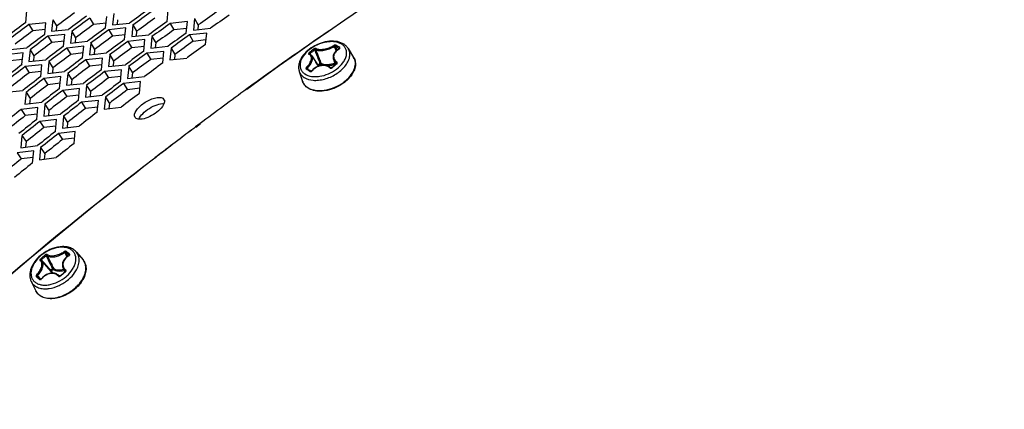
# Model space of a CAD drawing. Header units: millimetres. Extents: x 0 to 420, y 0 to 297.
# Tile 432 of 502: x 332.85 to 344.98, y 238.42 to 243.23. Entities that reach past the tile are written whole.
import ezdxf

# ---------------------------------------------------------------- set-up
doc = ezdxf.new("R2010")
doc.units = ezdxf.units.MM
doc.header["$LTSCALE"] = 23.1
doc.layers.get('0').update_dxf_attribs({"linetype": 'CONTINUOUS'})

msp = doc.modelspace()

# ---------------------------------------------------------------- linework, layer by layer
at = {"color": 3, "linetype": 'CONTINUOUS'}
for p, q in [((332.927, 243.19), (332.94, 243.333)), ((334.011, 243.303), (333.997, 243.162)), ((334.668, 243.204), (334.682, 243.344)), ((333.174, 243.188), (332.966, 243.166)), ((333.161, 243.045), (333.174, 243.188)), ((333.259, 243.225), (333.246, 243.082)), ((333.911, 243.125), (333.924, 243.266)), ((333.997, 243.162), (334.207, 243.184)), ((334.919, 243.201), (334.707, 243.18)), ((334.904, 243.061), (334.919, 243.201)), ((335.006, 243.238), (334.992, 243.098)), ((333.246, 243.082), (333.454, 243.105)), ((333.493, 243.08), (333.48, 242.937)), ((334.159, 243.123), (333.95, 243.101)), ((334.145, 242.981), (334.159, 243.123)), ((334.246, 243.16), (334.232, 243.018)), ((335.156, 243.059), (334.943, 243.037)), ((334.992, 243.098), (335.204, 243.12)), ((335.141, 242.918), (335.156, 243.059)), ((333.407, 243.043), (333.2, 243.021)), ((333.394, 242.899), (333.407, 243.043)), ((333.48, 242.937), (333.688, 242.96)), ((333.727, 242.936), (333.713, 242.792)), ((334.395, 242.979), (334.184, 242.957)), ((334.232, 243.018), (334.442, 243.04)), ((334.38, 242.837), (334.395, 242.979)), ((334.482, 243.016), (334.467, 242.874)), ((332.894, 242.816), (332.688, 242.793)), ((332.735, 242.856), (332.941, 242.878)), ((332.881, 242.671), (332.894, 242.816)), ((332.98, 242.854), (332.966, 242.709)), ((333.641, 242.898), (333.433, 242.875)), ((333.627, 242.754), (333.641, 242.898)), ((333.713, 242.792), (333.922, 242.815)), ((334.63, 242.835), (334.419, 242.813)), ((334.467, 242.874), (334.678, 242.897)), ((334.615, 242.692), (334.63, 242.835)), ((334.717, 242.873), (334.702, 242.73)), ((332.966, 242.709), (333.173, 242.732)), ((333.212, 242.708), (333.198, 242.563)), ((333.874, 242.753), (333.666, 242.73)), ((333.86, 242.609), (333.874, 242.753)), ((333.961, 242.791), (333.947, 242.647)), ((334.702, 242.73), (334.913, 242.753)), ((333.126, 242.67), (332.92, 242.647)), ((333.113, 242.524), (333.126, 242.67)), ((333.198, 242.563), (333.405, 242.586)), ((334.108, 242.608), (333.899, 242.585)), ((333.947, 242.647), (334.156, 242.67)), ((334.093, 242.464), (334.108, 242.608)), ((334.195, 242.646), (334.18, 242.502)), ((333.358, 242.524), (333.151, 242.5)), ((333.344, 242.378), (333.358, 242.524)), ((333.444, 242.562), (333.43, 242.417)), ((334.342, 242.463), (334.132, 242.439)), ((334.18, 242.502), (334.39, 242.526)), ((334.327, 242.318), (334.342, 242.463)), ((332.688, 242.33), (332.893, 242.354)), ((332.931, 242.33), (332.918, 242.183)), ((333.59, 242.377), (333.383, 242.353)), ((333.43, 242.417), (333.638, 242.44)), ((333.576, 242.231), (333.59, 242.377)), ((333.676, 242.416), (333.662, 242.27)), ((332.918, 242.183), (333.124, 242.207)), ((333.822, 242.231), (333.615, 242.207)), ((333.662, 242.27), (333.87, 242.294)), ((333.808, 242.085), (333.822, 242.231)), ((333.909, 242.27), (333.894, 242.124)), ((333.077, 242.144), (332.871, 242.119)), ((333.063, 241.996), (333.077, 242.144)), ((333.162, 242.183), (333.148, 242.035)), ((333.894, 242.124), (334.102, 242.149)), ((333.307, 241.996), (333.101, 241.971)), ((333.148, 242.035), (333.354, 242.06)), ((333.293, 241.848), (333.307, 241.996)), ((333.393, 242.036), (333.378, 241.888)), ((333.538, 241.849), (333.331, 241.823)), ((333.378, 241.888), (333.585, 241.913)), ((333.523, 241.7), (333.538, 241.849)), ((335.074, 241.945), (335.02, 241.904)), ((335.075, 241.944), (335.02, 241.903)), ((332.881, 241.798), (332.867, 241.648)), ((333.025, 241.609), (332.82, 241.583)), ((332.867, 241.648), (333.072, 241.674)), ((333.01, 241.459), (333.025, 241.609)), ((333.11, 241.649), (333.096, 241.499)), ((333.096, 241.499), (333.301, 241.525))]:
    msp.add_line(p, q, dxfattribs=at)
at = {"color": 7, "linetype": 'CONTINUOUS'}
for p, q in [((333.259, 243.225), (333.307, 243.148)), ((333.715, 243.245), (333.762, 243.167)), ((333.916, 243.183), (333.762, 243.167)), ((334.057, 243.225), (334.052, 243.168)), ((334.707, 243.18), (334.753, 243.101)), ((335.006, 243.238), (335.052, 243.159)), ((332.966, 243.166), (333.014, 243.089)), ((333.166, 243.105), (333.014, 243.089)), ((333.307, 243.148), (333.302, 243.088)), ((333.493, 243.08), (333.541, 243.003)), ((333.95, 243.101), (333.997, 243.023)), ((334.246, 243.16), (334.293, 243.082)), ((334.293, 243.082), (334.287, 243.024)), ((334.91, 243.117), (334.753, 243.101)), ((335.052, 243.159), (335.046, 243.103)), ((333.2, 243.021), (333.248, 242.944)), ((333.399, 242.96), (333.248, 242.944)), ((333.541, 243.003), (333.535, 242.943)), ((333.727, 242.936), (333.775, 242.858)), ((334.151, 243.039), (333.997, 243.023)), ((334.184, 242.957), (334.232, 242.879)), ((334.482, 243.016), (334.528, 242.938)), ((334.528, 242.938), (334.523, 242.88)), ((334.943, 243.037), (334.99, 242.958)), ((335.147, 242.975), (334.99, 242.958)), ((332.98, 242.854), (333.028, 242.778)), ((333.433, 242.875), (333.481, 242.798)), ((333.633, 242.815), (333.481, 242.798)), ((333.775, 242.858), (333.769, 242.798)), ((334.386, 242.895), (334.232, 242.879)), ((334.419, 242.813), (334.466, 242.735)), ((334.717, 242.873), (334.764, 242.795)), ((336.439, 242.793), (336.429, 242.807)), ((336.727, 242.813), (336.722, 242.804)), ((336.733, 242.822), (336.727, 242.813)), ((336.74, 242.83), (336.733, 242.822)), ((336.748, 242.838), (336.74, 242.83)), ((336.762, 242.849), (336.744, 242.897)), ((336.756, 242.845), (336.748, 242.838)), ((336.766, 242.852), (336.756, 242.845)), ((336.776, 242.859), (336.766, 242.852)), ((336.785, 242.864), (336.776, 242.859)), ((336.786, 242.865), (336.785, 242.864)), ((336.787, 242.865), (336.786, 242.865)), ((336.788, 242.866), (336.787, 242.868)), ((336.788, 242.867), (336.787, 242.868)), ((336.788, 242.866), (336.787, 242.865)), ((336.789, 242.867), (336.788, 242.866)), ((336.789, 242.867), (336.788, 242.867)), ((336.789, 242.867), (336.789, 242.867)), ((336.789, 242.867), (336.789, 242.867)), ((336.789, 242.867), (336.789, 242.867)), ((336.789, 242.867), (336.789, 242.867)), ((336.899, 242.869), (336.966, 242.761)), ((332.887, 242.733), (332.737, 242.717)), ((333.028, 242.778), (333.023, 242.716)), ((333.212, 242.708), (333.261, 242.632)), ((333.666, 242.73), (333.714, 242.653)), ((333.961, 242.791), (334.009, 242.714)), ((334.009, 242.714), (334.003, 242.653)), ((334.621, 242.751), (334.466, 242.735)), ((334.764, 242.795), (334.758, 242.736)), ((336.428, 242.8), (336.423, 242.802)), ((336.434, 242.796), (336.428, 242.8)), ((336.44, 242.793), (336.434, 242.796)), ((336.445, 242.788), (336.44, 242.793)), ((336.449, 242.783), (336.445, 242.788)), ((336.451, 242.78), (336.449, 242.783)), ((336.451, 242.78), (336.533, 242.653)), ((336.495, 242.713), (336.489, 242.721)), ((336.527, 242.667), (336.551, 242.686)), ((336.713, 242.777), (336.712, 242.768)), ((336.712, 242.768), (336.712, 242.759)), ((336.712, 242.759), (336.713, 242.75)), ((336.715, 242.786), (336.713, 242.777)), ((336.713, 242.75), (336.715, 242.741)), ((336.718, 242.795), (336.715, 242.786)), ((336.715, 242.741), (336.716, 242.739)), ((336.716, 242.739), (336.738, 242.669)), ((336.722, 242.804), (336.718, 242.795)), ((336.756, 242.683), (336.754, 242.69)), ((336.757, 242.685), (336.756, 242.684)), ((336.757, 242.686), (336.757, 242.685)), ((336.757, 242.686), (336.757, 242.686)), ((336.757, 242.685), (336.757, 242.685)), ((332.92, 242.647), (332.969, 242.57)), ((333.119, 242.587), (332.969, 242.57)), ((333.261, 242.632), (333.255, 242.569)), ((333.866, 242.67), (333.714, 242.653)), ((333.899, 242.585), (333.947, 242.508)), ((334.195, 242.646), (334.242, 242.569)), ((334.242, 242.569), (334.236, 242.508)), ((336.297, 242.586), (336.338, 242.465)), ((336.4, 242.614), (336.394, 242.619)), ((336.411, 242.607), (336.396, 242.629)), ((336.408, 242.609), (336.4, 242.614)), ((336.418, 242.603), (336.408, 242.609)), ((336.426, 242.597), (336.418, 242.603)), ((336.438, 242.59), (336.426, 242.597)), ((336.438, 242.589), (336.438, 242.59)), ((336.438, 242.59), (336.438, 242.59)), ((336.439, 242.589), (336.438, 242.589)), ((336.44, 242.589), (336.439, 242.589)), ((336.441, 242.589), (336.44, 242.589)), ((336.442, 242.59), (336.441, 242.589)), ((336.444, 242.59), (336.442, 242.59)), ((336.445, 242.591), (336.444, 242.59)), ((336.447, 242.592), (336.445, 242.591)), ((336.448, 242.593), (336.447, 242.592)), ((336.449, 242.594), (336.448, 242.593)), ((336.451, 242.595), (336.449, 242.594)), ((336.459, 242.604), (336.451, 242.595)), ((336.469, 242.614), (336.459, 242.604)), ((336.48, 242.623), (336.469, 242.614)), ((336.492, 242.632), (336.48, 242.623)), ((336.504, 242.639), (336.492, 242.632)), ((336.516, 242.646), (336.504, 242.639)), ((336.529, 242.651), (336.516, 242.646)), ((336.542, 242.656), (336.529, 242.651)), ((336.535, 242.657), (336.559, 242.676)), ((336.555, 242.659), (336.542, 242.656)), ((336.568, 242.662), (336.555, 242.659)), ((336.581, 242.664), (336.568, 242.662)), ((336.594, 242.664), (336.581, 242.664)), ((336.607, 242.664), (336.594, 242.664)), ((336.619, 242.662), (336.607, 242.664)), ((336.631, 242.66), (336.619, 242.662)), ((336.642, 242.656), (336.631, 242.66)), ((336.653, 242.651), (336.642, 242.656)), ((336.664, 242.646), (336.653, 242.651)), ((336.673, 242.639), (336.664, 242.646)), ((336.681, 242.633), (336.673, 242.639)), ((336.681, 242.632), (336.681, 242.633)), ((336.682, 242.632), (336.681, 242.632)), ((336.683, 242.631), (336.682, 242.632)), ((336.684, 242.631), (336.683, 242.631)), ((336.686, 242.631), (336.684, 242.631)), ((336.687, 242.631), (336.686, 242.631)), ((336.689, 242.631), (336.687, 242.631)), ((336.69, 242.632), (336.689, 242.631)), ((336.692, 242.632), (336.69, 242.632)), ((336.693, 242.633), (336.692, 242.632)), ((336.695, 242.634), (336.693, 242.633)), ((336.696, 242.635), (336.695, 242.634)), ((336.705, 242.642), (336.696, 242.635)), ((336.715, 242.65), (336.705, 242.642)), ((336.725, 242.658), (336.715, 242.65)), ((336.735, 242.666), (336.725, 242.658)), ((336.753, 242.681), (336.735, 242.666)), ((336.754, 242.682), (336.753, 242.681)), ((336.755, 242.683), (336.754, 242.682)), ((336.756, 242.683), (336.755, 242.683)), ((336.756, 242.684), (336.756, 242.683)), ((333.151, 242.5), (333.201, 242.424)), ((333.444, 242.562), (333.493, 242.486)), ((333.493, 242.486), (333.487, 242.423)), ((334.1, 242.525), (333.947, 242.508)), ((332.931, 242.33), (332.981, 242.254)), ((333.35, 242.441), (333.201, 242.424)), ((333.383, 242.353), (333.432, 242.277)), ((333.676, 242.416), (333.725, 242.34)), ((333.725, 242.34), (333.719, 242.277)), ((334.132, 242.439), (334.18, 242.362)), ((334.333, 242.38), (334.18, 242.362)), ((332.981, 242.254), (332.975, 242.19)), ((333.582, 242.295), (333.432, 242.277)), ((333.615, 242.207), (333.664, 242.131)), ((333.909, 242.27), (333.957, 242.194)), ((334.616, 242.257), (334.636, 242.225)), ((332.871, 242.119), (332.921, 242.044)), ((333.162, 242.183), (333.212, 242.107)), ((333.212, 242.107), (333.206, 242.042)), ((333.814, 242.148), (333.664, 242.131)), ((333.957, 242.194), (333.951, 242.131)), ((333.069, 242.061), (332.921, 242.044)), ((333.101, 241.971), (333.151, 241.896)), ((333.393, 242.036), (333.443, 241.96)), ((333.443, 241.96), (333.436, 241.895)), ((333.299, 241.914), (333.151, 241.896)), ((335.02, 241.904), (335.074, 241.944)), ((335.021, 241.902), (335.075, 241.943)), ((332.881, 241.798), (332.932, 241.723)), ((332.932, 241.723), (332.926, 241.656)), ((333.331, 241.823), (333.381, 241.748)), ((333.529, 241.766), (333.381, 241.748)), ((333.11, 241.649), (333.161, 241.574)), ((332.82, 241.583), (332.871, 241.509)), ((333.017, 241.527), (332.871, 241.509)), ((333.161, 241.574), (333.154, 241.507)), ((333.118, 240.256), (333.114, 240.259)), ((333.395, 240.26), (333.39, 240.25)), ((333.402, 240.269), (333.395, 240.26)), ((333.409, 240.279), (333.402, 240.269)), ((333.436, 240.304), (333.408, 240.356)), ((333.417, 240.288), (333.409, 240.279)), ((333.427, 240.296), (333.417, 240.288)), ((333.446, 240.311), (333.423, 240.356)), ((333.437, 240.304), (333.427, 240.296)), ((333.448, 240.312), (333.437, 240.304)), ((333.457, 240.318), (333.448, 240.312)), ((333.458, 240.318), (333.457, 240.318)), ((333.459, 240.319), (333.458, 240.318)), ((333.46, 240.32), (333.459, 240.319)), ((333.461, 240.321), (333.46, 240.32)), ((333.462, 240.323), (333.461, 240.323)), ((333.462, 240.322), (333.461, 240.323)), ((333.462, 240.321), (333.461, 240.321)), ((333.462, 240.323), (333.462, 240.322)), ((333.462, 240.322), (333.462, 240.323)), ((333.462, 240.322), (333.462, 240.321)), ((333.462, 240.322), (333.462, 240.322)), ((333.553, 240.36), (333.633, 240.264)), ((333.122, 240.253), (333.118, 240.256)), ((333.127, 240.249), (333.122, 240.253)), ((333.128, 240.247), (333.127, 240.249)), ((333.128, 240.247), (333.235, 240.123)), ((333.233, 240.139), (333.257, 240.159)), ((333.242, 240.129), (333.266, 240.149)), ((333.379, 240.22), (333.378, 240.209)), ((333.378, 240.209), (333.378, 240.199)), ((333.378, 240.199), (333.379, 240.189)), ((333.382, 240.23), (333.379, 240.22)), ((333.379, 240.189), (333.381, 240.179)), ((333.381, 240.179), (333.384, 240.17)), ((333.385, 240.24), (333.382, 240.23)), ((333.384, 240.17), (333.387, 240.163)), ((333.39, 240.25), (333.385, 240.24)), ((333.387, 240.163), (333.409, 240.116)), ((333.062, 240.081), (333.072, 240.072)), ((333.096, 240.038), (333.07, 240.06)), ((333.112, 240.027), (333.072, 240.072)), ((333.109, 240.027), (333.096, 240.038)), ((333.11, 240.027), (333.109, 240.027)), ((333.109, 240.027), (333.109, 240.027)), ((333.111, 240.027), (333.11, 240.027)), ((333.11, 240.027), (333.11, 240.027)), ((333.112, 240.027), (333.111, 240.027)), ((333.114, 240.028), (333.112, 240.027)), ((333.115, 240.028), (333.114, 240.028)), ((333.116, 240.029), (333.115, 240.028)), ((333.117, 240.03), (333.116, 240.029)), ((333.119, 240.031), (333.117, 240.03)), ((333.12, 240.033), (333.119, 240.031)), ((333.128, 240.042), (333.12, 240.033)), ((333.138, 240.052), (333.128, 240.042)), ((333.149, 240.062), (333.138, 240.052)), ((333.16, 240.07), (333.149, 240.062)), ((333.172, 240.078), (333.16, 240.07)), ((333.184, 240.084), (333.172, 240.078)), ((333.196, 240.09), (333.184, 240.084)), ((333.209, 240.095), (333.196, 240.09)), ((333.221, 240.098), (333.209, 240.095)), ((333.234, 240.101), (333.221, 240.098)), ((333.247, 240.102), (333.234, 240.101)), ((333.259, 240.103), (333.247, 240.102)), ((333.271, 240.102), (333.259, 240.103)), ((333.283, 240.1), (333.271, 240.102)), ((333.294, 240.097), (333.283, 240.1)), ((333.305, 240.093), (333.294, 240.097)), ((333.315, 240.087), (333.305, 240.093)), ((333.325, 240.081), (333.315, 240.087)), ((333.334, 240.074), (333.325, 240.081)), ((333.341, 240.067), (333.334, 240.074)), ((333.342, 240.067), (333.341, 240.067)), ((333.341, 240.067), (333.341, 240.067)), ((333.343, 240.066), (333.342, 240.067)), ((333.344, 240.066), (333.343, 240.066)), ((333.345, 240.066), (333.344, 240.066)), ((333.346, 240.066), (333.345, 240.066)), ((333.348, 240.067), (333.346, 240.066)), ((333.35, 240.067), (333.348, 240.067)), ((333.351, 240.068), (333.35, 240.067)), ((333.353, 240.069), (333.351, 240.068)), ((333.354, 240.07), (333.353, 240.069)), ((333.363, 240.078), (333.354, 240.07)), ((333.374, 240.087), (333.363, 240.078)), ((333.383, 240.095), (333.374, 240.087)), ((333.392, 240.102), (333.383, 240.095)), ((333.403, 240.111), (333.392, 240.102)), ((333.412, 240.119), (333.403, 240.111)), ((333.413, 240.12), (333.412, 240.119)), ((333.414, 240.121), (333.413, 240.12)), ((333.416, 240.124), (333.414, 240.129)), ((333.415, 240.121), (333.414, 240.121)), ((333.416, 240.123), (333.415, 240.122)), ((333.415, 240.122), (333.415, 240.121)), ((333.416, 240.126), (333.416, 240.125)), ((333.416, 240.126), (333.416, 240.126)), ((333.416, 240.126), (333.416, 240.126)), ((333.416, 240.125), (333.416, 240.124)), ((333.416, 240.124), (333.416, 240.123)), ((333.452, 240.023), (333.452, 240.023)), ((333.452, 240.023), (333.452, 240.023)), ((332.995, 239.998), (333.05, 239.886))]:
    msp.add_line(p, q, dxfattribs=at)
for centre, radius, start, end in [((361.888, 204.803), 47.824, 126.3711, 126.6997), ((363, 203.999), 48.111, 125.1833, 125.5141), ((362.622, 204.244), 48.072, 125.7782, 126.1079), ((361.85, 204.77), 47.957, 126.9621, 127.2895), ((362.239, 204.501), 48.021, 126.3711, 126.6997), ((362.972, 203.943), 48.267, 125.7782, 126.1079), ((362.202, 204.467), 48.154, 126.9621, 127.2895), ((362.59, 204.199), 48.217, 126.3711, 126.6997), ((363.323, 203.642), 48.462, 125.7782, 126.1079), ((362.941, 203.897), 48.413, 126.3711, 126.6997), ((337.287, 241.796), 1.341, 127.1849, 130.3439), ((337.294, 241.789), 1.336, 127.1895, 130.3334), ((348.234, 247.297), 12.56, 200.7215, 201.2851), ((348.208, 247.25), 12.506, 200.5607, 201.1112), ((315.54, 234.424), 22.82, 21.6433, 21.7948), ((336.183, 241.997), 1.061, 56.6706, 58.0665), ((336.183, 242.001), 1.071, 56.6704, 58.0641), ((336.129, 241.914), 1.159, 55.3659, 56.6815), ((336.128, 241.917), 1.172, 55.369, 56.6806), ((336.876, 242.696), 0.189, 117.7562, 118.4269), ((336.776, 242.886), 0.0261, 297.722, 303.5663), ((362.554, 204.164), 48.351, 126.9621, 127.2895), ((363.292, 203.595), 48.609, 126.3711, 126.6997), ((325.754, 235.312), 13.043, 34.3229, 34.5679), ((350.432, 248.151), 14.918, 201.2752, 201.4876), ((350.363, 248.079), 14.815, 201.1028, 201.3384), ((362.513, 204.138), 48.476, 127.5511, 127.8776), ((362.906, 203.861), 48.548, 126.9621, 127.2895), ((335.448, 241.146), 1.742, 56.6818, 57.5371), ((336.398, 242.621), 0.00542, 209.8198, 211.8706), ((335.348, 240.994), 1.924, 55.8763, 56.6764), ((336.432, 242.613), 0.0289, 313.4135, 316.3408), ((336.433, 242.612), 0.0274, 316.3381, 319.2423), ((336.537, 242.656), 0.0151, 133.4897, 140.5556), ((336.48, 242.583), 0.0924, 50.9387, 53.0835), ((337.731, 241.409), 1.6, 127.4366, 130.0828), ((363.257, 203.559), 48.745, 126.9621, 127.2895), ((336.469, 242.509), 0.138, 198.7631, 202.4105), ((336.547, 242.855), 0.497, 306.118, 310.5212), ((336.552, 242.843), 0.493, 306.3173, 308.4762), ((362.866, 203.835), 48.674, 127.5511, 127.8776), ((363.609, 203.256), 48.943, 126.9621, 127.2895), ((364.989, 202.12), 49.809, 126.0878, 126.9127), ((336.499, 242.543), 0.183, 236.6935, 238.8447), ((363.218, 203.531), 48.872, 127.5511, 127.8776), ((363.57, 203.228), 49.07, 127.5511, 127.8776), ((363.174, 203.514), 48.987, 128.1384, 128.4639), ((363.527, 203.21), 49.186, 128.1384, 128.4639), ((365.142, 201.915), 50.064, 126.99, 127.2653), ((363.879, 202.906), 49.385, 128.1384, 128.4639), ((365.213, 201.822), 50.181, 127.2653, 127.6033), ((365.938, 200.918), 51.339, 127.7589, 133.0674), ((363.831, 202.897), 49.491, 128.7239, 129.0486), ((365.268, 201.751), 50.271, 127.6033, 127.7369), ((334.06, 239.21), 1.428, 130.1762, 131.7054), ((334.062, 239.209), 1.417, 130.1769, 131.7062), ((325.347, 233.244), 10.475, 41.4886, 42.0976), ((334.052, 239.219), 1.417, 128.6397, 130.1772), ((334.055, 239.217), 1.405, 128.6389, 130.1766), ((343.278, 245.425), 11.32, 206.8333, 207.4125), ((343.433, 245.479), 11.47, 206.7336, 207.284), ((332.418, 239.127), 1.587, 48.8933, 50.7199), ((332.41, 239.125), 1.607, 48.8916, 50.7103), ((333.459, 240.32), 0.00352, 31.8493, 37.0732), ((323.812, 231.883), 12.527, 41.2276, 41.4984), ((345.195, 246.416), 13.478, 207.4034, 207.6605), ((345.324, 246.453), 13.597, 207.2768, 207.5582), ((330.041, 236.445), 4.706, 49.5004, 50.1215), ((333.176, 240.072), 0.078, 22.5678, 40.7656), ((333.185, 240.07), 0.0819, 23.4341, 45.8954), ((334.493, 238.782), 1.715, 130.1773, 131.4512), ((334.481, 238.796), 1.697, 128.8935, 130.1763), ((333.131, 240.403), 0.452, 310.1736, 311.834), ((333.165, 240.263), 0.354, 274.8636, 277.2849), ((333.163, 240.277), 0.368, 277.2748, 278.1304), ((333.201, 240.298), 0.506, 310.1558, 316.9512), ((333.207, 240.287), 0.502, 310.1631, 314.244), ((333.181, 239.951), 0.146, 206.4054, 212.0936)]:
    msp.add_arc(centre, radius, start, end, dxfattribs=at)
at = {"color": 3, "linetype": 'CONTINUOUS'}
for centre, radius, start, end in [((362.588, 204.274), 48.161, 125.7782, 126.1079), ((362.647, 204.224), 48.193, 125.7782, 126.1079), ((361.817, 204.799), 48.047, 126.9621, 127.2895), ((362.205, 204.531), 48.11, 126.3711, 126.6997), ((362.264, 204.481), 48.142, 126.3711, 126.6997), ((362.939, 203.973), 48.356, 125.7782, 126.1079), ((362.997, 203.923), 48.388, 125.7782, 126.1079), ((363.316, 203.729), 48.393, 125.1833, 125.5141), ((361.876, 204.749), 48.08, 126.9621, 127.2895), ((362.557, 204.229), 48.306, 126.3711, 126.6997), ((362.615, 204.179), 48.339, 126.3711, 126.6997), ((363.289, 203.672), 48.551, 125.7782, 126.1079), ((364.47, 202.76), 48.986, 124.5868, 126.0382), ((362.169, 204.496), 48.244, 126.9621, 127.2895), ((362.228, 204.446), 48.277, 126.9621, 127.2895), ((362.908, 203.927), 48.502, 126.3711, 126.6997), ((362.966, 203.877), 48.535, 126.3711, 126.6997), ((363.348, 203.622), 48.583, 125.7782, 126.1079), ((362.521, 204.193), 48.441, 126.9621, 127.2895), ((362.579, 204.143), 48.474, 126.9621, 127.2895), ((363.259, 203.625), 48.698, 126.3711, 126.6997), ((363.317, 203.575), 48.731, 126.3711, 126.6997), ((363.64, 203.371), 48.746, 125.7782, 126.1079), ((362.872, 203.891), 48.638, 126.9621, 127.2895), ((362.931, 203.84), 48.671, 126.9621, 127.2895), ((363.61, 203.323), 48.894, 126.3711, 126.6997), ((362.481, 204.168), 48.566, 127.5511, 127.8776), ((362.539, 204.117), 48.599, 127.5511, 127.8776), ((363.224, 203.588), 48.835, 126.9621, 127.2895), ((363.283, 203.538), 48.868, 126.9621, 127.2895), ((362.833, 203.864), 48.764, 127.5511, 127.8776), ((362.892, 203.813), 48.797, 127.5511, 127.8776), ((363.576, 203.285), 49.032, 126.9621, 127.2895), ((363.185, 203.561), 48.962, 127.5511, 127.8776), ((363.244, 203.51), 48.995, 127.5511, 127.8776), ((363.634, 203.235), 49.065, 126.9621, 127.2895), ((364.787, 202.322), 49.526, 126.0363, 126.8659), ((363.537, 203.257), 49.16, 127.5511, 127.8776), ((363.596, 203.207), 49.193, 127.5511, 127.8776), ((363.928, 202.982), 49.229, 126.9621, 127.2895), ((363.2, 203.492), 49.111, 128.1384, 128.4639), ((363.89, 202.954), 49.358, 127.5511, 127.8776), ((363.494, 203.239), 49.276, 128.1384, 128.4639), ((363.553, 203.188), 49.31, 128.1384, 128.4639), ((363.847, 202.935), 49.475, 128.1384, 128.4639), ((364.944, 202.112), 49.788, 126.9435, 127.2205), ((363.906, 202.884), 49.508, 128.1384, 128.4639), ((365.019, 202.013), 49.912, 127.2205, 127.56), ((364.2, 202.631), 49.674, 128.1384, 128.4639), ((365.563, 201.321), 50.793, 127.7025, 133.055), ((365.075, 201.941), 50.004, 127.56, 127.6945), ((364.152, 202.621), 49.782, 128.7239, 129.0486)]:
    msp.add_arc(centre, radius, start, end, dxfattribs=at)
at = {"color": 7, "linetype": 'CONTINUOUS'}
for points, knots in [([(325.791, 240.409), (326.956, 241.542), (329.349, 243.692), (333.125, 246.561), (336.979, 248.991), (339.631, 250.325), (340.951, 250.897)], [0, 0, 0, 0, 0.263163, 0.520257, 0.7671, 1, 1, 1, 1]), ([(335.651, 242.371), (337.774, 243.918), (342.179, 246.625), (346.988, 248.539), (349.407, 249.237)], [0, 0, 0, 0, 0.510671, 1, 1, 1, 1]), ([(336.848, 242.922), (336.823, 242.938), (336.764, 242.96), (336.666, 242.963), (336.563, 242.94), (336.465, 242.895), (336.381, 242.832), (336.327, 242.767), (336.3, 242.71), (336.289, 242.668), (336.287, 242.626), (336.293, 242.599), (336.297, 242.586)], [0, 0, 0, 0, 0.112916, 0.238383, 0.374808, 0.51574, 0.652916, 0.779574, 0.838257, 0.894057, 0.947678, 1, 1, 1, 1]), ([(336.821, 242.922), (336.796, 242.938), (336.749, 242.953), (336.684, 242.956), (336.61, 242.949), (336.517, 242.919), (336.418, 242.86), (336.353, 242.793), (336.32, 242.735), (336.307, 242.693), (336.305, 242.651), (336.314, 242.613), (336.334, 242.58), (336.354, 242.564), (336.365, 242.556)], [0, 0, 0, 0, 0.113738, 0.179085, 0.249184, 0.39809, 0.547907, 0.685368, 0.746738, 0.80263, 0.853793, 0.902004, 0.949843, 1, 1, 1, 1]), ([(336.419, 242.818), (336.417, 242.816), (336.414, 242.813), (336.411, 242.808), (336.411, 242.802), (336.414, 242.8), (336.415, 242.8)], [0, 0, 0, 0, 0.339066, 0.609648, 0.809829, 1, 1, 1, 1]), ([(336.419, 242.818), (336.421, 242.817), (336.425, 242.813), (336.428, 242.809), (336.429, 242.807)], [0, 0, 0, 0, 0.454471, 1, 1, 1, 1]), ([(336.429, 242.807), (336.428, 242.806), (336.426, 242.805), (336.425, 242.802), (336.425, 242.801)], [0, 0, 0, 0, 0.605615, 1, 1, 1, 1]), ([(336.503, 242.871), (336.502, 242.871), (336.498, 242.872), (336.488, 242.871), (336.481, 242.867), (336.477, 242.864)], [0, 0, 0, 0, 0.183623, 0.427894, 1, 1, 1, 1]), ([(336.477, 242.864), (336.479, 242.863), (336.482, 242.859), (336.485, 242.855), (336.486, 242.853)], [0, 0, 0, 0, 0.452506, 1, 1, 1, 1]), ([(336.499, 242.858), (336.498, 242.858), (336.496, 242.858), (336.492, 242.857), (336.488, 242.855), (336.486, 242.853)], [0, 0, 0, 0, 0.173853, 0.41493, 1, 1, 1, 1]), ([(336.503, 242.871), (336.501, 242.869), (336.498, 242.865), (336.498, 242.86), (336.499, 242.858)], [0, 0, 0, 0, 0.512188, 1, 1, 1, 1]), ([(336.499, 242.858), (336.505, 242.854), (336.519, 242.848), (336.554, 242.843), (336.606, 242.847), (336.669, 242.865), (336.71, 242.885), (336.729, 242.897)], [0, 0, 0, 0, 0.085779, 0.18838, 0.438295, 0.722528, 1, 1, 1, 1]), ([(336.503, 242.871), (336.509, 242.867), (336.522, 242.862), (336.555, 242.857), (336.604, 242.861), (336.664, 242.878), (336.703, 242.896), (336.721, 242.907)], [0, 0, 0, 0, 0.085003, 0.187246, 0.437385, 0.722295, 1, 1, 1, 1]), ([(336.786, 242.862), (336.77, 242.853), (336.747, 242.836), (336.727, 242.806), (336.72, 242.783), (336.719, 242.76), (336.729, 242.73), (336.746, 242.711), (336.76, 242.702)], [0, 0, 0, 0, 0.284455, 0.411453, 0.529301, 0.641982, 0.755062, 1, 1, 1, 1]), ([(336.75, 242.91), (336.748, 242.911), (336.743, 242.913), (336.733, 242.913), (336.725, 242.91), (336.721, 242.907)], [0, 0, 0, 0, 0.209227, 0.463476, 1, 1, 1, 1]), ([(336.721, 242.907), (336.723, 242.906), (336.726, 242.903), (336.728, 242.899), (336.729, 242.897)], [0, 0, 0, 0, 0.469744, 1, 1, 1, 1]), ([(336.744, 242.897), (336.742, 242.898), (336.736, 242.899), (336.731, 242.898), (336.729, 242.897)], [0, 0, 0, 0, 0.472512, 1, 1, 1, 1]), ([(336.75, 242.91), (336.747, 242.909), (336.744, 242.905), (336.743, 242.899), (336.744, 242.897)], [0, 0, 0, 0, 0.51702, 1, 1, 1, 1]), ([(336.755, 242.615), (336.785, 242.637), (336.825, 242.676), (336.862, 242.736), (336.878, 242.78), (336.882, 242.823), (336.873, 242.862), (336.852, 242.897), (336.832, 242.914), (336.821, 242.922)], [0, 0, 0, 0, 0.305546, 0.442252, 0.566478, 0.679629, 0.785584, 0.890264, 1, 1, 1, 1]), ([(336.788, 242.863), (336.788, 242.863), (336.787, 242.864), (336.786, 242.864), (336.785, 242.864)], [0, 0, 0, 0, 0.335031, 1, 1, 1, 1]), ([(336.794, 242.881), (336.791, 242.88), (336.788, 242.876), (336.787, 242.87), (336.787, 242.868)], [0, 0, 0, 0, 0.522764, 1, 1, 1, 1]), ([(336.791, 242.864), (336.792, 242.865), (336.795, 242.868), (336.798, 242.873), (336.797, 242.878), (336.795, 242.88), (336.794, 242.881)], [0, 0, 0, 0, 0.301584, 0.548789, 0.764877, 1, 1, 1, 1]), ([(336.899, 242.869), (336.893, 242.88), (336.878, 242.899), (336.858, 242.915), (336.848, 242.922)], [0, 0, 0, 0, 0.494841, 1, 1, 1, 1]), ([(336.858, 242.649), (336.873, 242.667), (336.898, 242.704), (336.919, 242.763), (336.921, 242.82), (336.909, 242.855), (336.899, 242.869)], [0, 0, 0, 0, 0.290873, 0.55008, 0.781951, 1, 1, 1, 1]), ([(336.386, 242.639), (336.401, 242.654), (336.421, 242.677), (336.438, 242.712), (336.446, 242.736), (336.447, 242.758), (336.442, 242.777), (336.431, 242.792), (336.421, 242.798), (336.415, 242.8)], [0, 0, 0, 0, 0.327709, 0.474081, 0.603805, 0.716133, 0.814136, 0.905396, 1, 1, 1, 1]), ([(336.396, 242.629), (336.409, 242.642), (336.431, 242.667), (336.45, 242.703), (336.459, 242.73), (336.46, 242.749), (336.458, 242.766), (336.454, 242.776), (336.451, 242.78)], [0, 0, 0, 0, 0.310319, 0.586475, 0.706907, 0.814646, 0.911162, 1, 1, 1, 1]), ([(336.415, 242.8), (336.416, 242.801), (336.419, 242.802), (336.422, 242.802), (336.423, 242.802)], [0, 0, 0, 0, 0.523098, 1, 1, 1, 1]), ([(336.564, 242.689), (336.562, 242.689), (336.557, 242.689), (336.553, 242.688), (336.551, 242.686)], [0, 0, 0, 0, 0.450133, 1, 1, 1, 1]), ([(336.559, 242.676), (336.558, 242.677), (336.555, 242.681), (336.552, 242.684), (336.551, 242.686)], [0, 0, 0, 0, 0.478006, 1, 1, 1, 1]), ([(336.559, 242.676), (336.56, 242.677), (336.563, 242.68), (336.565, 242.685), (336.564, 242.689)], [0, 0, 0, 0, 0.264539, 1, 1, 1, 1]), ([(336.564, 242.689), (336.586, 242.676), (336.629, 242.669), (336.686, 242.676), (336.716, 242.685), (336.731, 242.691)], [0, 0, 0, 0, 0.451692, 0.718043, 1, 1, 1, 1]), ([(336.716, 242.739), (336.719, 242.729), (336.729, 242.711), (336.745, 242.696), (336.754, 242.69)], [0, 0, 0, 0, 0.478313, 1, 1, 1, 1]), ([(336.76, 242.702), (336.758, 242.7), (336.755, 242.697), (336.754, 242.692), (336.754, 242.69)], [0, 0, 0, 0, 0.538386, 1, 1, 1, 1]), ([(336.758, 242.679), (336.761, 242.682), (336.766, 242.688), (336.764, 242.697), (336.761, 242.701), (336.76, 242.702)], [0, 0, 0, 0, 0.52543, 0.758525, 1, 1, 1, 1]), ([(336.87, 242.477), (336.895, 242.498), (336.937, 242.543), (336.98, 242.618), (336.991, 242.684), (336.982, 242.73), (336.972, 242.751), (336.966, 242.761)], [0, 0, 0, 0, 0.298824, 0.562725, 0.790965, 0.896479, 1, 1, 1, 1]), ([(336.966, 242.761), (336.977, 242.744), (336.991, 242.704), (336.988, 242.639), (336.964, 242.574), (336.936, 242.534), (336.919, 242.515)], [0, 0, 0, 0, 0.224551, 0.459532, 0.7164, 1, 1, 1, 1]), ([(336.297, 242.586), (336.302, 242.571), (336.317, 242.543), (336.341, 242.522), (336.355, 242.514)], [0, 0, 0, 0, 0.48844, 1, 1, 1, 1]), ([(336.355, 242.514), (336.387, 242.492), (336.451, 242.476), (336.537, 242.478), (336.609, 242.492), (336.681, 242.517), (336.769, 242.563), (336.828, 242.612), (336.858, 242.649)], [0, 0, 0, 0, 0.210018, 0.332981, 0.464814, 0.60184, 0.739735, 1, 1, 1, 1]), ([(336.365, 242.556), (336.389, 242.541), (336.434, 242.526), (336.496, 242.522), (336.568, 242.528), (336.658, 242.554), (336.724, 242.592), (336.755, 242.615)], [0, 0, 0, 0, 0.207467, 0.326193, 0.453494, 0.724677, 1, 1, 1, 1]), ([(336.386, 242.639), (336.384, 242.637), (336.381, 242.633), (336.379, 242.626), (336.379, 242.62), (336.382, 242.617), (336.383, 242.616)], [0, 0, 0, 0, 0.30402, 0.571997, 0.796416, 1, 1, 1, 1]), ([(336.383, 242.616), (336.385, 242.617), (336.388, 242.62), (336.392, 242.62), (336.394, 242.619)], [0, 0, 0, 0, 0.545355, 1, 1, 1, 1]), ([(336.386, 242.639), (336.388, 242.637), (336.391, 242.634), (336.394, 242.631), (336.396, 242.629)], [0, 0, 0, 0, 0.474744, 1, 1, 1, 1]), ([(336.396, 242.629), (336.395, 242.628), (336.393, 242.624), (336.393, 242.62), (336.394, 242.619)], [0, 0, 0, 0, 0.548013, 1, 1, 1, 1]), ([(336.427, 242.587), (336.431, 242.585), (336.441, 242.584), (336.448, 242.589), (336.452, 242.592)], [0, 0, 0, 0, 0.448044, 1, 1, 1, 1]), ([(336.427, 242.587), (336.429, 242.588), (336.432, 242.591), (336.436, 242.591), (336.438, 242.59)], [0, 0, 0, 0, 0.555435, 1, 1, 1, 1]), ([(336.454, 242.594), (336.453, 242.595), (336.452, 242.595), (336.451, 242.596), (336.451, 242.595)], [0, 0, 0, 0, 0.680755, 1, 1, 1, 1]), ([(336.672, 242.631), (336.665, 242.637), (336.65, 242.648), (336.614, 242.661), (336.562, 242.662), (336.502, 242.639), (336.468, 242.611), (336.454, 242.594)], [0, 0, 0, 0, 0.108994, 0.222568, 0.466597, 0.730995, 1, 1, 1, 1]), ([(336.535, 242.657), (336.533, 242.658), (336.53, 242.661), (336.528, 242.665), (336.527, 242.667)], [0, 0, 0, 0, 0.478006, 1, 1, 1, 1]), ([(336.559, 242.676), (336.562, 242.675), (336.571, 242.67), (336.582, 242.666), (336.589, 242.664)], [0, 0, 0, 0, 0.240141, 1, 1, 1, 1]), ([(336.634, 242.658), (336.643, 242.658), (336.677, 242.66), (336.71, 242.669), (336.735, 242.679)], [0, 0, 0, 0, 0.237718, 1, 1, 1, 1]), ([(336.672, 242.631), (336.673, 242.632), (336.676, 242.634), (336.68, 242.634), (336.681, 242.633)], [0, 0, 0, 0, 0.575879, 1, 1, 1, 1]), ([(336.672, 242.631), (336.675, 242.628), (336.686, 242.625), (336.696, 242.63), (336.7, 242.633)], [0, 0, 0, 0, 0.468592, 1, 1, 1, 1]), ([(336.7, 242.633), (336.699, 242.634), (336.698, 242.635), (336.696, 242.635), (336.696, 242.635)], [0, 0, 0, 0, 0.663837, 1, 1, 1, 1]), ([(336.758, 242.679), (336.757, 242.68), (336.756, 242.681), (336.754, 242.681), (336.753, 242.681)], [0, 0, 0, 0, 0.644984, 1, 1, 1, 1]), ([(336.403, 242.384), (336.388, 242.393), (336.361, 242.417), (336.344, 242.449), (336.338, 242.465)], [0, 0, 0, 0, 0.508123, 1, 1, 1, 1]), ([(336.341, 242.457), (336.347, 242.443), (336.363, 242.418), (336.386, 242.398), (336.398, 242.39)], [0, 0, 0, 0, 0.488127, 1, 1, 1, 1]), ([(336.617, 242.358), (336.657, 242.365), (336.736, 242.389), (336.807, 242.429), (336.84, 242.453)], [0, 0, 0, 0, 0.496897, 1, 1, 1, 1]), ([(336.844, 242.445), (336.814, 242.423), (336.748, 242.386), (336.677, 242.362), (336.641, 242.354)], [0, 0, 0, 0, 0.501346, 1, 1, 1, 1]), ([(336.919, 242.515), (336.915, 242.51), (336.896, 242.489), (336.875, 242.47), (336.859, 242.457)], [0, 0, 0, 0, 0.243386, 1, 1, 1, 1]), ([(336.557, 242.345), (336.529, 242.344), (336.475, 242.349), (336.424, 242.37), (336.403, 242.384)], [0, 0, 0, 0, 0.528094, 1, 1, 1, 1]), ([(336.404, 242.386), (336.433, 242.369), (336.485, 242.353), (336.558, 242.351), (336.597, 242.355), (336.617, 242.358)], [0, 0, 0, 0, 0.458367, 0.720129, 1, 1, 1, 1]), ([(336.641, 242.354), (336.633, 242.353), (336.606, 242.348), (336.578, 242.345), (336.557, 242.345)], [0, 0, 0, 0, 0.256426, 1, 1, 1, 1]), ([(334.32, 241.998), (334.33, 242.024), (334.37, 242.075), (334.448, 242.136), (334.537, 242.179), (334.602, 242.193), (334.63, 242.19)], [0, 0, 0, 0, 0.220079, 0.495774, 0.774429, 1, 1, 1, 1]), ([(333.553, 240.36), (333.542, 240.373), (333.515, 240.397), (333.466, 240.42), (333.41, 240.43), (333.327, 240.428), (333.221, 240.397), (333.144, 240.349), (333.11, 240.32)], [0, 0, 0, 0, 0.105795, 0.215339, 0.331035, 0.454249, 0.72057, 1, 1, 1, 1]), ([(333.432, 240.067), (333.459, 240.091), (333.496, 240.133), (333.528, 240.194), (333.542, 240.239), (333.546, 240.283), (333.54, 240.323), (333.522, 240.358), (333.495, 240.387), (333.459, 240.408), (333.417, 240.42), (333.369, 240.423), (333.298, 240.416), (333.209, 240.385), (333.144, 240.343), (333.114, 240.318)], [0, 0, 0, 0, 0.142106, 0.207187, 0.267203, 0.322246, 0.373284, 0.422173, 0.471338, 0.523129, 0.579218, 0.64037, 0.706517, 0.850101, 1, 1, 1, 1]), ([(333.11, 240.32), (333.083, 240.298), (333.037, 240.249), (332.989, 240.166), (332.974, 240.092), (332.98, 240.036), (332.989, 240.01), (332.995, 239.998)], [0, 0, 0, 0, 0.281384, 0.542013, 0.778615, 0.89056, 1, 1, 1, 1]), ([(333.114, 240.318), (333.085, 240.294), (333.047, 240.253), (333.012, 240.19), (332.995, 240.145), (332.99, 240.1), (332.995, 240.059), (333.011, 240.022), (333.038, 239.992), (333.073, 239.97), (333.116, 239.957), (333.164, 239.953), (333.235, 239.96), (333.326, 239.99), (333.392, 240.033), (333.422, 240.058)], [0, 0, 0, 0, 0.143079, 0.208902, 0.269668, 0.325331, 0.376731, 0.425646, 0.474519, 0.525804, 0.58131, 0.641905, 0.707579, 0.850509, 1, 1, 1, 1]), ([(333.11, 240.277), (333.108, 240.275), (333.104, 240.271), (333.101, 240.266), (333.1, 240.26), (333.102, 240.258), (333.104, 240.257)], [0, 0, 0, 0, 0.333511, 0.614106, 0.825585, 1, 1, 1, 1]), ([(333.104, 240.257), (333.105, 240.258), (333.108, 240.26), (333.112, 240.26), (333.114, 240.259)], [0, 0, 0, 0, 0.523514, 1, 1, 1, 1]), ([(333.11, 240.277), (333.111, 240.275), (333.115, 240.272), (333.118, 240.268), (333.12, 240.266)], [0, 0, 0, 0, 0.450338, 1, 1, 1, 1]), ([(333.12, 240.266), (333.118, 240.265), (333.116, 240.263), (333.114, 240.26), (333.115, 240.258)], [0, 0, 0, 0, 0.617026, 1, 1, 1, 1]), ([(333.193, 240.332), (333.19, 240.334), (333.182, 240.334), (333.174, 240.33), (333.17, 240.328), (333.168, 240.326)], [0, 0, 0, 0, 0.402097, 0.690969, 1, 1, 1, 1]), ([(333.168, 240.326), (333.17, 240.325), (333.173, 240.321), (333.176, 240.317), (333.177, 240.315)], [0, 0, 0, 0, 0.449277, 1, 1, 1, 1]), ([(333.189, 240.319), (333.188, 240.32), (333.182, 240.319), (333.179, 240.317), (333.177, 240.315)], [0, 0, 0, 0, 0.386194, 1, 1, 1, 1]), ([(333.193, 240.332), (333.191, 240.331), (333.188, 240.326), (333.188, 240.321), (333.189, 240.319)], [0, 0, 0, 0, 0.519812, 1, 1, 1, 1]), ([(333.189, 240.319), (333.199, 240.31), (333.222, 240.302), (333.255, 240.301), (333.296, 240.305), (333.349, 240.321), (333.389, 240.343), (333.408, 240.356)], [0, 0, 0, 0, 0.17715, 0.290545, 0.419002, 0.705784, 1, 1, 1, 1]), ([(333.193, 240.332), (333.202, 240.323), (333.224, 240.316), (333.254, 240.315), (333.293, 240.319), (333.344, 240.335), (333.382, 240.355), (333.4, 240.367)], [0, 0, 0, 0, 0.175685, 0.288987, 0.417659, 0.705272, 1, 1, 1, 1]), ([(333.46, 240.316), (333.442, 240.306), (333.411, 240.282), (333.387, 240.239), (333.384, 240.205), (333.389, 240.18), (333.4, 240.158), (333.412, 240.146), (333.419, 240.141)], [0, 0, 0, 0, 0.286149, 0.538683, 0.654604, 0.767235, 0.88104, 1, 1, 1, 1]), ([(333.428, 240.369), (333.425, 240.372), (333.414, 240.373), (333.405, 240.37), (333.4, 240.367)], [0, 0, 0, 0, 0.444265, 1, 1, 1, 1]), ([(333.4, 240.367), (333.402, 240.365), (333.405, 240.362), (333.407, 240.358), (333.408, 240.356)], [0, 0, 0, 0, 0.468642, 1, 1, 1, 1]), ([(333.423, 240.356), (333.421, 240.357), (333.416, 240.358), (333.411, 240.357), (333.408, 240.356)], [0, 0, 0, 0, 0.458165, 1, 1, 1, 1]), ([(333.428, 240.369), (333.426, 240.368), (333.422, 240.364), (333.422, 240.358), (333.423, 240.356)], [0, 0, 0, 0, 0.530336, 1, 1, 1, 1]), ([(333.46, 240.316), (333.459, 240.317), (333.459, 240.317), (333.458, 240.318), (333.457, 240.318)], [0, 0, 0, 0, 0.658927, 1, 1, 1, 1]), ([(333.467, 240.336), (333.465, 240.335), (333.461, 240.331), (333.46, 240.325), (333.461, 240.323)], [0, 0, 0, 0, 0.537386, 1, 1, 1, 1]), ([(333.465, 240.32), (333.466, 240.321), (333.468, 240.324), (333.47, 240.328), (333.47, 240.333), (333.468, 240.335), (333.467, 240.336)], [0, 0, 0, 0, 0.295283, 0.548925, 0.773456, 1, 1, 1, 1]), ([(333.544, 240.129), (333.556, 240.149), (333.576, 240.19), (333.589, 240.253), (333.583, 240.312), (333.565, 240.346), (333.553, 240.36)], [0, 0, 0, 0, 0.288461, 0.547054, 0.779931, 1, 1, 1, 1]), ([(333.57, 239.953), (333.594, 239.978), (333.624, 240.018), (333.651, 240.076), (333.668, 240.131), (333.67, 240.186), (333.654, 240.234), (333.641, 240.254), (333.633, 240.264)], [0, 0, 0, 0, 0.296499, 0.433141, 0.560772, 0.789722, 0.895829, 1, 1, 1, 1]), ([(333.633, 240.264), (333.646, 240.248), (333.666, 240.21), (333.673, 240.144), (333.658, 240.074), (333.636, 240.03), (333.623, 240.009)], [0, 0, 0, 0, 0.2262, 0.462077, 0.718464, 1, 1, 1, 1]), ([(333.062, 240.081), (333.077, 240.097), (333.102, 240.129), (333.123, 240.174), (333.128, 240.208), (333.126, 240.229), (333.118, 240.246), (333.109, 240.254), (333.104, 240.257)], [0, 0, 0, 0, 0.321839, 0.605056, 0.7234, 0.825261, 0.914732, 1, 1, 1, 1]), ([(333.072, 240.072), (333.087, 240.087), (333.111, 240.117), (333.133, 240.16), (333.14, 240.192), (333.141, 240.214), (333.137, 240.233), (333.131, 240.243), (333.128, 240.247)], [0, 0, 0, 0, 0.310582, 0.591128, 0.712764, 0.820067, 0.914407, 1, 1, 1, 1]), ([(333.233, 240.139), (333.232, 240.138), (333.23, 240.136), (333.229, 240.132), (333.229, 240.13)], [0, 0, 0, 0, 0.299939, 1, 1, 1, 1]), ([(333.242, 240.129), (333.24, 240.13), (333.237, 240.133), (333.234, 240.137), (333.233, 240.139)], [0, 0, 0, 0, 0.476367, 1, 1, 1, 1]), ([(333.27, 240.162), (333.268, 240.163), (333.263, 240.163), (333.259, 240.161), (333.257, 240.159)], [0, 0, 0, 0, 0.433, 1, 1, 1, 1]), ([(333.266, 240.149), (333.265, 240.151), (333.261, 240.154), (333.259, 240.158), (333.257, 240.159)], [0, 0, 0, 0, 0.476367, 1, 1, 1, 1]), ([(333.266, 240.149), (333.268, 240.151), (333.27, 240.155), (333.271, 240.16), (333.27, 240.162)], [0, 0, 0, 0, 0.534371, 1, 1, 1, 1]), ([(333.266, 240.149), (333.274, 240.144), (333.293, 240.134), (333.326, 240.127), (333.362, 240.128), (333.387, 240.133), (333.399, 240.136)], [0, 0, 0, 0, 0.216371, 0.454248, 0.716179, 1, 1, 1, 1]), ([(333.27, 240.162), (333.285, 240.15), (333.316, 240.141), (333.359, 240.141), (333.382, 240.146), (333.393, 240.149)], [0, 0, 0, 0, 0.45265, 0.715389, 1, 1, 1, 1]), ([(333.387, 240.163), (333.388, 240.16), (333.395, 240.147), (333.405, 240.136), (333.414, 240.129)], [0, 0, 0, 0, 0.243945, 1, 1, 1, 1]), ([(333.419, 240.141), (333.418, 240.14), (333.415, 240.137), (333.413, 240.132), (333.414, 240.129)], [0, 0, 0, 0, 0.28579, 1, 1, 1, 1]), ([(333.415, 240.117), (333.418, 240.118), (333.421, 240.122), (333.424, 240.129), (333.423, 240.136), (333.42, 240.139), (333.419, 240.141)], [0, 0, 0, 0, 0.282041, 0.53881, 0.771922, 1, 1, 1, 1]), ([(333.062, 240.081), (333.061, 240.079), (333.057, 240.075), (333.055, 240.068), (333.055, 240.062), (333.057, 240.058), (333.058, 240.057)], [0, 0, 0, 0, 0.299017, 0.572289, 0.803259, 1, 1, 1, 1]), ([(333.058, 240.057), (333.06, 240.059), (333.064, 240.062), (333.069, 240.061), (333.07, 240.06)], [0, 0, 0, 0, 0.545185, 1, 1, 1, 1]), ([(333.072, 240.072), (333.071, 240.07), (333.069, 240.066), (333.069, 240.061), (333.07, 240.06)], [0, 0, 0, 0, 0.553059, 1, 1, 1, 1]), ([(333.097, 240.024), (333.099, 240.023), (333.103, 240.021), (333.11, 240.022), (333.116, 240.025), (333.12, 240.029), (333.122, 240.031)], [0, 0, 0, 0, 0.204959, 0.440707, 0.71097, 1, 1, 1, 1]), ([(333.097, 240.024), (333.099, 240.026), (333.102, 240.029), (333.108, 240.028), (333.109, 240.027)], [0, 0, 0, 0, 0.554751, 1, 1, 1, 1]), ([(333.122, 240.031), (333.122, 240.031), (333.121, 240.032), (333.12, 240.032), (333.12, 240.032), (333.12, 240.033), (333.12, 240.033)], [0, 0, 0, 0, 0.417595, 0.729521, 0.923851, 1, 1, 1, 1]), ([(333.33, 240.066), (333.324, 240.072), (333.31, 240.083), (333.277, 240.098), (333.227, 240.1), (333.169, 240.077), (333.136, 240.048), (333.122, 240.031)], [0, 0, 0, 0, 0.109611, 0.221494, 0.459634, 0.722844, 1, 1, 1, 1]), ([(333.215, 239.913), (333.257, 239.919), (333.342, 239.946), (333.417, 239.994), (333.452, 240.023)], [0, 0, 0, 0, 0.48751, 1, 1, 1, 1]), ([(333.242, 240.129), (333.24, 240.128), (333.237, 240.126), (333.233, 240.126), (333.232, 240.127)], [0, 0, 0, 0, 0.539732, 1, 1, 1, 1]), ([(333.33, 240.066), (333.331, 240.067), (333.335, 240.069), (333.339, 240.069), (333.341, 240.067)], [0, 0, 0, 0, 0.57864, 1, 1, 1, 1]), ([(333.33, 240.066), (333.331, 240.064), (333.335, 240.062), (333.346, 240.06), (333.353, 240.064), (333.357, 240.067)], [0, 0, 0, 0, 0.221879, 0.46626, 1, 1, 1, 1]), ([(333.357, 240.067), (333.357, 240.068), (333.356, 240.069), (333.355, 240.07), (333.354, 240.07), (333.354, 240.07)], [0, 0, 0, 0, 0.70946, 0.907438, 1, 1, 1, 1]), ([(333.415, 240.117), (333.415, 240.117), (333.414, 240.118), (333.412, 240.119), (333.412, 240.119)], [0, 0, 0, 0, 0.697488, 1, 1, 1, 1]), ([(333.452, 240.023), (333.461, 240.031), (333.496, 240.063), (333.526, 240.099), (333.544, 240.129)], [0, 0, 0, 0, 0.2595, 1, 1, 1, 1]), ([(332.995, 239.998), (333.002, 239.983), (333.024, 239.954), (333.072, 239.924), (333.13, 239.909), (333.173, 239.909), (333.195, 239.91)], [0, 0, 0, 0, 0.222323, 0.456131, 0.713761, 1, 1, 1, 1]), ([(333.359, 239.816), (333.374, 239.821), (333.434, 239.845), (333.49, 239.88), (333.527, 239.912)], [0, 0, 0, 0, 0.246391, 1, 1, 1, 1]), ([(333.531, 239.904), (333.52, 239.895), (333.476, 239.861), (333.427, 239.834), (333.388, 239.818)], [0, 0, 0, 0, 0.25069, 1, 1, 1, 1]), ([(333.623, 240.009), (333.618, 240.002), (333.599, 239.973), (333.576, 239.946), (333.557, 239.928)], [0, 0, 0, 0, 0.242686, 1, 1, 1, 1]), ([(333.287, 239.791), (333.262, 239.787), (333.213, 239.785), (333.143, 239.8), (333.086, 239.833), (333.06, 239.867), (333.05, 239.886)], [0, 0, 0, 0, 0.281534, 0.537919, 0.773796, 1, 1, 1, 1]), ([(333.058, 239.873), (333.064, 239.863), (333.078, 239.845), (333.117, 239.815), (333.181, 239.793), (333.268, 239.792), (333.329, 239.806), (333.359, 239.816)], [0, 0, 0, 0, 0.103612, 0.210201, 0.441187, 0.705225, 1, 1, 1, 1]), ([(333.388, 239.818), (333.38, 239.815), (333.347, 239.803), (333.313, 239.795), (333.287, 239.791)], [0, 0, 0, 0, 0.257093, 1, 1, 1, 1])]:
    msp.add_open_spline(points, degree=3, knots=knots, dxfattribs=at)
at = {"color": 3, "linetype": 'CONTINUOUS'}
for points, knots in [([(325.797, 240.403), (326.958, 241.532), (329.344, 243.674), (333.114, 246.53), (336.968, 248.951), (339.617, 250.288), (340.936, 250.866)], [0, 0, 0, 0, 0.262658, 0.519459, 0.766458, 1, 1, 1, 1]), ([(334.273, 242.021), (334.258, 242.044), (334.28, 242.102), (334.327, 242.154), (334.401, 242.215), (334.486, 242.256), (334.568, 242.271), (334.604, 242.265), (334.616, 242.257)], [0, 0, 0, 0, 0.176215, 0.312179, 0.468153, 0.780024, 0.906634, 1, 1, 1, 1]), ([(334.63, 242.243), (334.632, 242.24), (334.639, 242.223), (334.635, 242.203), (334.63, 242.19)], [0, 0, 0, 0, 0.221066, 1, 1, 1, 1]), ([(334.63, 242.19), (334.62, 242.164), (334.58, 242.113), (334.502, 242.053), (334.413, 242.009), (334.349, 241.995), (334.321, 241.998)], [0, 0, 0, 0, 0.220508, 0.496134, 0.774635, 1, 1, 1, 1]), ([(334.321, 241.998), (334.317, 241.998), (334.305, 241.999), (334.294, 242.003), (334.286, 242.008)], [0, 0, 0, 0, 0.278367, 1, 1, 1, 1])]:
    msp.add_open_spline(points, degree=3, knots=knots, dxfattribs=at)
at = {"color": 7, "linetype": 'CONTINUOUS'}
for points in [[(336.757, 242.686), (336.756, 242.688), (336.755, 242.689), (336.754, 242.69)], [(336.535, 242.657), (336.534, 242.656), (336.533, 242.655), (336.532, 242.655)], [(333.46, 240.316), (333.461, 240.317), (333.463, 240.318), (333.465, 240.32)], [(333.416, 240.126), (333.415, 240.127), (333.415, 240.128), (333.414, 240.129)]]:
    msp.add_open_spline(points, degree=3, dxfattribs=at)
at = {"color": 3, "linetype": 'CONTINUOUS'}
for points in [[(334.616, 242.257), (334.622, 242.253), (334.627, 242.249), (334.63, 242.243)], [(334.286, 242.008), (334.281, 242.011), (334.276, 242.016), (334.273, 242.021)]]:
    msp.add_open_spline(points, degree=3, dxfattribs=at)

doc.saveas('drawing.dxf')
